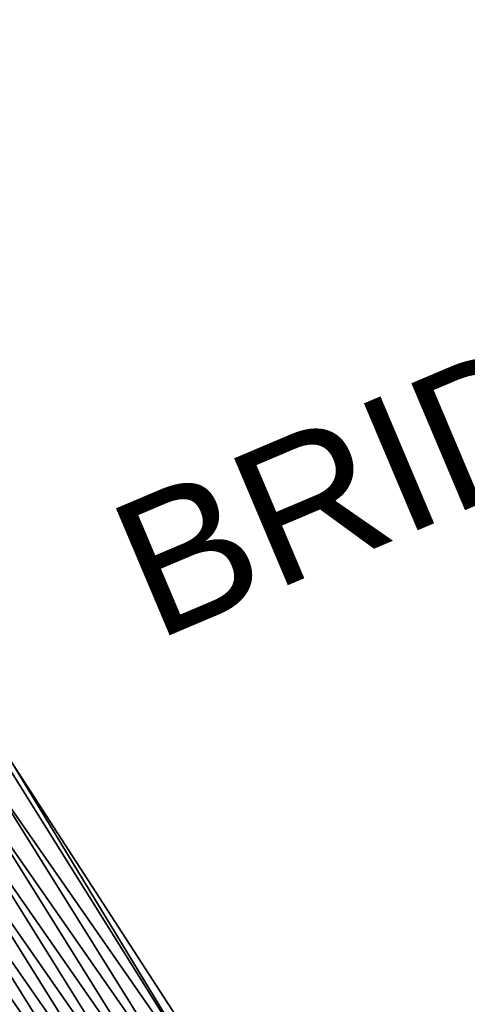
# Model space of a CAD drawing. Header units: feet. Extents: x 2017424 to 2024169, y 808042 to 818730.
# Tile 300 of 329: x 2023267 to 2023288, y 813656 to 813702. Entities that reach past the tile are written whole.
import ezdxf
from ezdxf.enums import TextEntityAlignment as Align

# ---------------------------------------------------------------- set-up
doc = ezdxf.new("R2010")
doc.units = ezdxf.units.FT
doc.header["$MEASUREMENT"] = 0
doc.layers.add('I-77-MM15-17_NB-Surface-BORDER', color=7, linetype='Continuous')
doc.layers.add('I-77-MM15-17_NB-Surface-TIN', color=7, linetype='Continuous')
doc.layers.add('Notes', color=3, linetype='Continuous', lineweight=100)
doc.styles.add('Style-Arial', font='arial.ttf')

msp = doc.modelspace()

# ---------------------------------------------------------------- linework, layer by layer
at = {"layer": 'I-77-MM15-17_NB-Surface-BORDER', "color": 3, "linetype": 'Continuous', "lineweight": -3}
msp.add_polyline3d([(2023099.981966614, 813894.3077199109, 310.3826199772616), (2023112.024581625, 813878.3490316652, 310.9717698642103), (2023124.962038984, 813862.9447357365, 311.6710998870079), (2023135.253353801, 813845.6595841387, 312.3760583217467), (2023149.678667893, 813831.5180665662, 313.0382233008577), (2023162.188576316, 813815.6305179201, 313.7715079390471), (2023174.279209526, 813799.7093756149, 314.3979398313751), (2023186.277343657, 813783.1944106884, 315.0203166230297), (2023197.690052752, 813766.783004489, 315.6771310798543), (2023208.988715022, 813750.2882940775, 316.2572453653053), (2023220.500804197, 813733.6730172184, 316.8662887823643), (2023231.885302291, 813717.2462440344, 317.618751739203), (2023243.484240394, 813700.6593704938, 318.4855936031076), (2023254.778196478, 813684.1673508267, 319.2205184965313), (2023266.639818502, 813667.4269041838, 320.2299291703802), (2023277.513810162, 813650.6522442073, 320.9208020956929), (2023288.587562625, 813634.0023010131, 321.6088760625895), (2023298.196365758, 813616.4331810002, 322.2056896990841), (2023308.09955046, 813599.0497276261, 322.8443003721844)], dxfattribs=at)
at = {"layer": 'I-77-MM15-17_NB-Surface-TIN', "color": 128, "linetype": 'Continuous', "lineweight": -3}
for points in [[(2023277.018500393, 813650.3410684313, 320.8802584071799), (2023266.425612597, 813667.2923489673, 320.2128489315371), (2023265.578755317, 813666.7605240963, 320.1486419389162)], [(2023277.018500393, 813650.3410684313, 320.8802584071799), (2023266.639818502, 813667.4269041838, 320.2299291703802), (2023266.425612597, 813667.2923489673, 320.2128489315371)], [(2023277.018500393, 813650.3410684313, 320.8802584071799), (2023277.513810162, 813650.6522442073, 320.9208020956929), (2023266.639818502, 813667.4269041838, 320.2299291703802)], [(2023276.171669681, 813649.8092010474, 320.8146038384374), (2023265.578755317, 813666.7605240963, 320.1486419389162), (2023264.731888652, 813666.2287142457, 320.0849463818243)], [(2023276.171669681, 813649.8092010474, 320.8146038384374), (2023277.018500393, 813650.3410684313, 320.8802584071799), (2023265.578755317, 813666.7605240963, 320.1486419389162)], [(2023275.32487615, 813649.2772741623, 320.7469233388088), (2023264.731888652, 813666.2287142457, 320.0849463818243), (2023263.885071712, 813665.6968248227, 320.0185414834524)], [(2023275.32487615, 813649.2772741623, 320.7469233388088), (2023276.171669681, 813649.8092010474, 320.8146038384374), (2023264.731888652, 813666.2287142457, 320.0849463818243)], [(2023274.478012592, 813648.7454593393, 320.6830584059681), (2023263.885071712, 813665.6968248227, 320.0185414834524), (2023263.038263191, 813665.1649219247, 319.9516777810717)], [(2023274.478012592, 813648.7454593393, 320.6830584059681), (2023275.32487615, 813649.2772741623, 320.7469233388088), (2023263.885071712, 813665.6968248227, 320.0185414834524)], [(2023273.631190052, 813648.2135788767, 320.6169585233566), (2023263.038263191, 813665.1649219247, 319.9516777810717), (2023262.191446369, 813664.6330323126, 319.8852664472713)], [(2023273.631190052, 813648.2135788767, 320.6169585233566), (2023274.478012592, 813648.7454593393, 320.6830584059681), (2023263.038263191, 813665.1649219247, 319.9516777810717)], [(2023272.784413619, 813647.6816246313, 320.548346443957), (2023262.191446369, 813664.6330323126, 319.8852664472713), (2023261.344618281, 813664.1011607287, 319.8194689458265)], [(2023272.784413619, 813647.6816246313, 320.548346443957), (2023273.631190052, 813648.2135788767, 320.6169585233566), (2023262.191446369, 813664.6330323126, 319.8852664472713)], [(2023271.937568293, 813647.1497806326, 320.4834881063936), (2023261.344618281, 813664.1011607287, 319.8194689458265), (2023260.497824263, 813663.5692346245, 319.7518151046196)], [(2023271.937568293, 813647.1497806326, 320.4834881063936), (2023272.784413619, 813647.6816246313, 320.548346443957), (2023261.344618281, 813664.1011607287, 319.8194689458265)], [(2023271.090811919, 813646.6177942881, 320.4137830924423), (2023260.497824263, 813663.5692346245, 319.7518151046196), (2023259.651016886, 813663.037329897, 319.6848891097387)], [(2023271.090811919, 813646.6177942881, 320.4137830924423), (2023271.937568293, 813647.1497806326, 320.4834881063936), (2023260.497824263, 813663.5692346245, 319.7518151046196)], [(2023270.243955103, 813646.0859686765, 320.3495508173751), (2023259.651016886, 813663.037329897, 319.6848891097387), (2023258.978480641, 813662.6149926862, 319.6342504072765)], [(2023270.243955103, 813646.0859686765, 320.3495508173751), (2023271.090811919, 813646.6177942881, 320.4137830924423), (2023259.651016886, 813663.037329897, 319.6848891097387)], [(2023258.804151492, 813662.5055180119, 319.6211242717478), (2023269.563442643, 813645.6583717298, 320.2921688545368), (2023258.978480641, 813662.6149926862, 319.6342504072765)], [(2023270.243955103, 813646.0859686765, 320.3495508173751), (2023258.978480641, 813662.6149926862, 319.6342504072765), (2023269.563442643, 813645.6583717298, 320.2921688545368)], [(2023269.397229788, 813645.5539326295, 320.2781535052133), (2023258.804151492, 813662.5055180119, 319.6211242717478), (2023257.957409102, 813661.9735092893, 319.5506573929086)], [(2023269.397229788, 813645.5539326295, 320.2781535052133), (2023269.563442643, 813645.6583717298, 320.2921688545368), (2023258.804151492, 813662.5055180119, 319.6211242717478)], [(2023268.550420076, 813645.0220316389, 320.2113546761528), (2023257.957409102, 813661.9735092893, 319.5506573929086), (2023257.110531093, 813661.4417175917, 319.4875799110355)], [(2023268.550420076, 813645.0220316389, 320.2113546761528), (2023269.397229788, 813645.5539326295, 320.2781535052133), (2023257.957409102, 813661.9735092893, 319.5506573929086)], [(2023267.703586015, 813644.4901696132, 320.1458825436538), (2023257.110531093, 813661.4417175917, 319.4875799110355), (2023256.263731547, 813660.9098003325, 319.4202272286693)], [(2023267.703586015, 813644.4901696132, 320.1458825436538), (2023268.550420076, 813645.0220316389, 320.2113546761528), (2023257.110531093, 813661.4417175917, 319.4875799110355)], [(2023266.856787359, 813643.9582509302, 320.078481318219), (2023267.703586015, 813644.4901696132, 320.1458825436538), (2023256.263731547, 813660.9098003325, 319.4202272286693)]]:
    msp.add_3dface(points, dxfattribs=at)

# ---------------------------------------------------------------- texts
at = {"layer": 'Notes', "style": 'Style-Arial'}
for s, height, p in [('APPROACH SLAB', 6.343969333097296, (2023252.306015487, 813703.5112406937, -590.8548859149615)), ('BRIDGE END', 6.343969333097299, (2023270.769409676, 813678.834001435, -590.8548859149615))]:
    msp.add_text(s, height=height, rotation=22.93168077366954, dxfattribs=at).set_placement(p, align=Align.TOP_LEFT)

doc.saveas('drawing.dxf')
